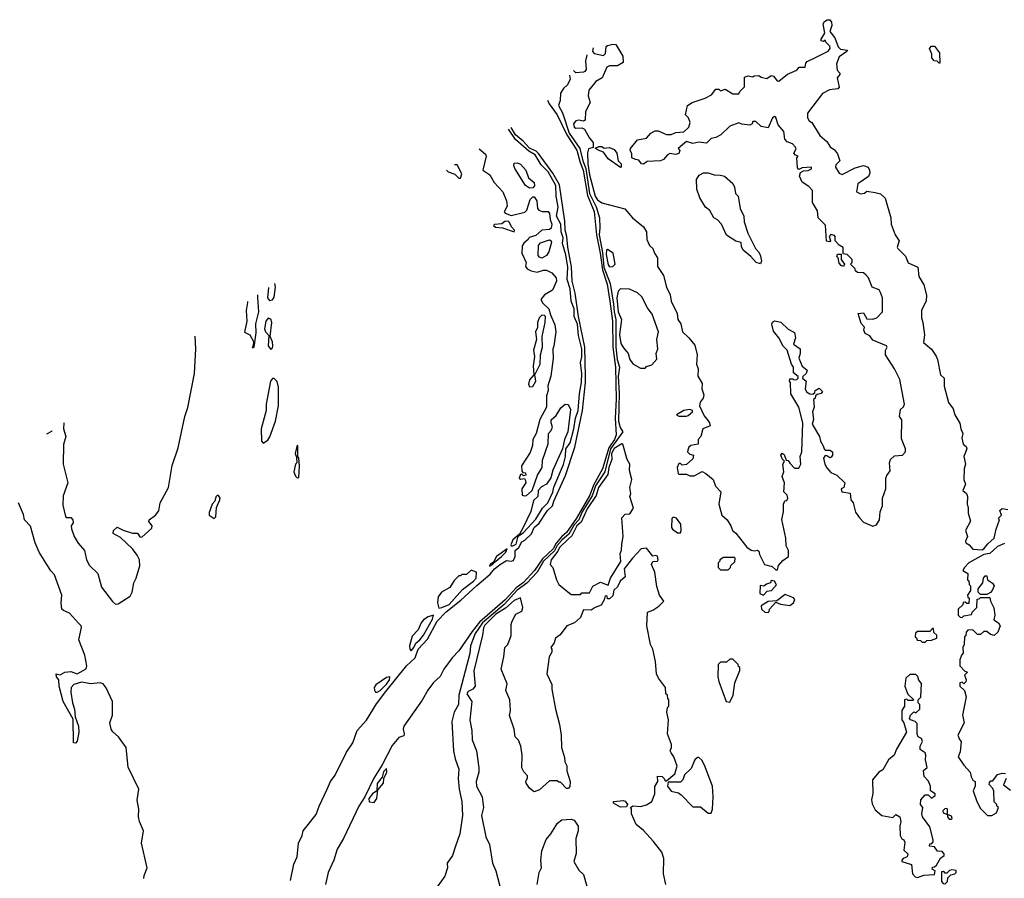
# Model space of a CAD drawing. Extents: x 2386423 to 2568864, y 578392 to 761999.
# Tile 265 of 454: x 2436792 to 2443189, y 730316 to 735892. Entities that reach past the tile are written whole.
import ezdxf

# ---------------------------------------------------------------- set-up
doc = ezdxf.new("R2010")
doc.units = 0

msp = doc.modelspace()

# ---------------------------------------------------------------- linework, layer by layer
at = {"layer": '0CON05XD'}
for points in [[(2442240, 733985), (2442275, 733987.5), (2442295, 733950), (2442335, 733947.5), (2442360, 733955), (2442397.5, 733995), (2442396.7, 734085), (2442385, 734120), (2442375, 734137.5), (2442330, 734155), (2442307.5, 734215), (2442290, 734235), (2442275, 734247.5), (2442235, 734250), (2442221.7, 734261.7), (2442220, 734275), (2442190, 734305), (2442200, 734315), (2442200, 734335), (2442167, 734367), (2442141.7, 734371.7), (2442141.7, 734411.7), (2442117, 734427), (2442090, 734455), (2442090, 734485), (2442085, 734490), (2442062.5, 734497.5), (2442050, 734485), (2442060, 734455), (2442055, 734450), (2442033, 734453), (2442027, 734557), (2441980, 734605), (2441975, 734650), (2441942.5, 734705), (2441941.7, 734781.7), (2441919.3, 734809.3), (2441876.1, 734836.1), (2441857.5, 734875), (2441865, 734900), (2441885, 734910), (2441915, 734912.5), (2441936.4, 734923.6), (2441936.7, 734935), (2441875, 734930), (2441855, 734920), (2441845, 734930), (2441840, 734995), (2441850, 735005), (2441831.7, 735011.7), (2441822.5, 735025), (2441836.2, 735053.8), (2441833.3, 735065), (2441812.5, 735085), (2441778, 735098), (2441762.5, 735115), (2441756, 735165), (2441720, 735210), (2441705, 735256.7), (2441695, 735262.5), (2441682.5, 735255), (2441655, 735190), (2441608.3, 735198.3), (2441575, 735230), (2441555, 735230), (2441550, 735215), (2441535, 735207.5), (2441483.6, 735213.6), (2441465, 735222.5), (2441405, 735200), (2441347.5, 735145), (2441315, 735127.5), (2441285, 735120), (2441255, 735090), (2441205, 735097.5), (2441165, 735087.5), (2441125, 735100), (2441070, 735055), (2441081.7, 735041.7), (2441075, 735022.5), (2441055, 735017.5), (2441015, 735023.3), (2441000, 735015), (2440975, 734984), (2440955, 734976.2), (2440868.3, 734971.7), (2440845, 734953.3), (2440832.5, 734955), (2440815, 734980), (2440793, 734983), (2440770, 734995), (2440768.3, 735021.7), (2440757.5, 735045), (2440760, 735055), (2440805, 735112.5), (2440865, 735123.3), (2440892.5, 735155), (2440920.7, 735169.3), (2440939.3, 735169.3), (2440995, 735146.7), (2441025, 735146.7), (2441055, 735160), (2441107, 735163), (2441140, 735195), (2441147.5, 735225), (2441137.5, 735255), (2441117.5, 735275), (2441130, 735335), (2441160, 735355), (2441245, 735382.5), (2441287, 735403), (2441315, 735440), (2441335, 735440), (2441345, 735430), (2441375, 735440), (2441425, 735410), (2441465, 735410), (2441470, 735425), (2441500, 735455), (2441501.7, 735518.3), (2441525, 735527.5), (2441555, 735520), (2441563, 735527), (2441595, 735530), (2441608.3, 735518.3), (2441645, 735510), (2441675, 735530), (2441690, 735525), (2441713.9, 735493.9), (2441725, 735492.5), (2441781.4, 735538.6), (2441840, 735565), (2441855.7, 735584.3), (2441895, 735583.3), (2441900, 735610), (2441908.8, 735621.2), (2441958.8, 735645), (2442045, 735688.2), (2442056.8, 735705), (2442055, 735720), (2442030, 735745), (2442025, 735760), (2442015, 735750), (2442000, 735755), (2442000, 735765), (2442022.5, 735805), (2442011.2, 735865), (2442020, 735880), (2442038.1, 735891.9), (2442055, 735890.6), (2442066.2, 735876.2), (2442068.5, 735855), (2442055.6, 735815), (2442087.5, 735775), (2442109.1, 735715), (2442125, 735701.5), (2442170, 735695), (2442165.6, 735685), (2442115, 735650), (2442098.8, 735605), (2442103.3, 735565), (2442120, 735545), (2442120, 735535), (2442102.5, 735515), (2442117, 735453), (2442107, 735443), (2442053, 735437), (2442007, 735413), (2441910, 735285), (2441910, 735255), (2441920, 735235), (2441937.5, 735225), (2441990.7, 735140.7), (2442035, 735100), (2442057, 735067), (2442085, 735047.5), (2442105, 735020), (2442120, 734975), (2442095, 734950), (2442092.5, 734935), (2442115.8, 734895), (2442135, 734885.6), (2442220.1, 734929.9), (2442275, 734944.6), (2442303.4, 734933.4), (2442313.8, 734915), (2442315.6, 734894.4), (2442307, 734873), (2442236.2, 734825), (2442227.5, 734775), (2442255, 734760), (2442280, 734765), (2442295, 734777.5), (2442349.2, 734769.2), (2442385, 734760), (2442415, 734732.5), (2442452.5, 734605), (2442453.6, 734563.6), (2442480, 734495), (2442506.7, 734455), (2442493.3, 734415), (2442496.7, 734405), (2442546.1, 734356.1), (2442565, 734312.5), (2442626.7, 734285), (2442633.3, 734225), (2442665, 734170), (2442683.6, 734103.6), (2442681.2, 734065), (2442650, 734005), (2442650, 733955), (2442660, 733925), (2442670, 733845), (2442663.3, 733795), (2442715, 733753.3), (2442746.8, 733706.8), (2442755.8, 733685), (2442773.8, 733585), (2442797.5, 733565), (2442797, 733513), (2442826.2, 733405), (2442857.5, 733365), (2442867.1, 733325), (2442881.1, 733305), (2442900.8, 733270.8), (2442906.7, 733235), (2442920, 733205), (2442913.8, 733175), (2442922, 733135), (2442940.5, 733120.5), (2442946.2, 733105), (2442926.7, 733055), (2442936.2, 733005), (2442928.8, 732975), (2442926.1, 732906.1), (2442936.2, 732875), (2442920, 732835), (2442942.5, 732815), (2442950, 732795), (2442946.7, 732745), (2442953.6, 732723.6), (2442953.6, 732686.4), (2442970, 732635), (2442936.7, 732575), (2442948.8, 732535), (2442936, 732505), (2442938.8, 732495), (2442961.2, 732481.2), (2442985, 732452.9), (2443045, 732450), (2443055, 732456), (2443081.3, 732488.7), (2443122.5, 732525), (2443135.6, 732584.4), (2443157.5, 732645), (2443150, 732655), (2443170, 732675), (2443160, 732705), (2443175, 732717.5), (2443211.2, 732711.2)], [(2440518.1, 735708.3), (2440514.5, 735685), (2440525, 735672.5), (2440585, 735660), (2440597, 735673), (2440603, 735717), (2440610, 735725), (2440645, 735732.5), (2440665, 735730), (2440710, 735655), (2440712.5, 735615), (2440675, 735593.3), (2440625, 735592.5), (2440607, 735583), (2440575.6, 735514.4), (2440535, 735491.2), (2440490, 735435), (2440486.4, 735396.4), (2440497.5, 735355), (2440467.5, 735295), (2440465, 735240), (2440455, 735232.5), (2440425, 735240), (2440405, 735236.2), (2440390, 735215), (2440394.2, 735195), (2440405, 735186.7), (2440445, 735190), (2440461.7, 735181.7), (2440493, 735123), (2440517.5, 735095), (2440518.3, 735061.7), (2440487.5, 735052.5), (2440481.7, 735028.3), (2440483.4, 734955), (2440494.9, 734885), (2440531.7, 734745), (2440545, 734722.1), (2440575, 734702.9), (2440724.1, 734664.1), (2440773.8, 734605), (2440845, 734547.5), (2440863.3, 734515), (2440866.7, 734465), (2440883.8, 734425), (2440906.1, 734406.1), (2440916.7, 734375), (2440935.9, 734345.9), (2440935, 734290), (2440975, 734230), (2440994, 734155), (2441018, 734105), (2441023.8, 734065), (2441063.3, 733985), (2441067.5, 733945), (2441087.7, 733917.7), (2441098.8, 733865), (2441140, 733825), (2441177.3, 733777.3), (2441192.5, 733715), (2441190, 733655), (2441200, 733625), (2441197, 733577), (2441225, 733530), (2441223.3, 733495), (2441236.2, 733455), (2441233.3, 733435), (2441212.3, 733407.7), (2441208.8, 733385), (2441239.3, 733319.3), (2441257.5, 733295), (2441273.3, 733273.3), (2441277.5, 733255), (2441230, 733235), (2441217.5, 733185), (2441200, 733165), (2441200, 733135), (2441153, 733127), (2441140, 733115), (2441133, 733097), (2441130, 733085), (2441145, 733070), (2441170, 733065), (2441165, 733040), (2441125, 733002.5), (2441095, 733000), (2441085, 733010), (2441075, 733010), (2441062.5, 732985), (2441070, 732945), (2441075, 732940), (2441125, 732940), (2441145, 732930), (2441175, 732930), (2441225, 732957.5), (2441250, 732945), (2441296.4, 732906.4), (2441313, 732863), (2441347.5, 732825), (2441333.8, 732745), (2441353.8, 732673.8), (2441387.5, 732645), (2441412.5, 732605), (2441422.5, 732575), (2441445, 732557.5), (2441517, 732467), (2441545, 732447.5), (2441565, 732442.5), (2441585, 732447.5), (2441595, 732440), (2441598.3, 732418.3), (2441630, 732355), (2441681.7, 732341.7), (2441705, 732320), (2441715, 732320), (2441721.7, 732348.3), (2441750.7, 732379.3), (2441787.5, 732405), (2441787.5, 732445), (2441772.5, 732475), (2441770, 732525), (2441743.6, 732646.4), (2441753.6, 732696.4), (2441753.6, 732746.4), (2441763.6, 732766.4), (2441775, 732770), (2441782.5, 732785), (2441777.5, 732805), (2441757.5, 732825), (2441760, 732885), (2441746.2, 732925), (2441757.5, 732955), (2441750, 733005), (2441760, 733025), (2441745, 733040), (2441737.5, 733065), (2441745, 733077.5), (2441759.3, 733069.3), (2441771.7, 733031.7), (2441785, 733030), (2441795, 733012.5), (2441825, 732980), (2441855, 732980), (2441867.5, 733005), (2441862.5, 733055), (2441872.5, 733085), (2441880, 733275), (2441853.3, 733375), (2441803, 733463), (2441800, 733535), (2441792.5, 733545), (2441795, 733560), (2441815, 733560), (2441822.5, 733552.5), (2441840, 733555), (2441850, 733565), (2441850, 733575), (2441818.3, 733598.3), (2441820, 733635), (2441805.9, 733655.9), (2441778.8, 733745), (2441752.7, 733772.7), (2441723.8, 733825), (2441688.3, 733868.3), (2441678.1, 733915), (2441682.6, 733927.4), (2441695, 733935.6), (2441737.4, 733927.4), (2441785, 733882.5), (2441825, 733860), (2441832.5, 733825), (2441820, 733785), (2441862.5, 733755), (2441862.5, 733725), (2441853.3, 733695), (2441875, 733642.5), (2441907.5, 733615), (2441902.5, 733595), (2441880, 733575), (2441877.5, 733565), (2441902.5, 733545), (2441896, 733495), (2441903.8, 733475), (2441925, 733462.5), (2441945, 733460), (2441958.3, 733471.7), (2441960, 733485), (2441985, 733500), (2442007, 733477), (2442000, 733465), (2441972.5, 733457.5), (2441961.7, 733448.3), (2441960, 733435), (2441950, 733425), (2441952.5, 733375), (2441943.8, 733345), (2441949.2, 733295), (2441941.2, 733265), (2441988, 733185), (2441994.2, 733154.2), (2442012.5, 733125), (2442017.5, 733105), (2442025, 733097.5), (2442055, 733097.5), (2442072.5, 733085), (2442072.5, 733065), (2442065, 733050), (2442055, 733047.5), (2442035, 733060), (2442025, 733062.5), (2442014.3, 733045), (2442022.5, 733005), (2442035, 732982.5), (2442061.7, 732951.7), (2442100, 732935), (2442152.5, 732885), (2442147, 732853), (2442130, 732845), (2442132.5, 732825), (2442188.3, 732818.3), (2442192.5, 732775), (2442207.5, 732755), (2442223, 732693), (2442247, 732657), (2442275, 732630), (2442335, 732602.5), (2442358.3, 732611.7), (2442377, 732643), (2442382.5, 732695), (2442397.5, 732735), (2442397.5, 732785), (2442420, 732845), (2442418.8, 732915), (2442425, 732932.5), (2442448.3, 732961.7), (2442443.8, 733015), (2442450, 733035), (2442475, 733060), (2442527, 733063), (2442547.5, 733085), (2442546.2, 733105), (2442520.7, 733170.7), (2442523, 733293), (2442507.5, 733315), (2442515, 733360), (2442533, 733377), (2442540, 733395), (2442510, 733555), (2442476.2, 733625), (2442417.5, 733715), (2442417, 733743), (2442427.5, 733765), (2442422.5, 733775), (2442335, 733810), (2442315, 733840), (2442285, 733853.3), (2442276.7, 733875), (2442280, 733895), (2442258.3, 733918.3), (2442240, 733985)], [(2442770, 735610), (2442765, 735610), (2442751.7, 735621.7), (2442733.9, 735623.9), (2442717.5, 735645), (2442717, 735667), (2442702.5, 735705), (2442715, 735720), (2442735, 735720), (2442767, 735677), (2442770, 735610)], [(2440478.6, 735663.1), (2440477.8, 735662.2), (2440468.9, 735625), (2440471.6, 735568.4), (2440464.7, 735555.3), (2440455, 735551.2), (2440405, 735547.7), (2440390.4, 735562.2)], [(2440363.7, 735531.6), (2440369.1, 735505), (2440350.1, 735469.9), (2440324.7, 735445), (2440306.4, 735415), (2440303.4, 735366.6), (2440292.9, 735335), (2440318.1, 735288.1), (2440362.5, 735155), (2440432.3, 735055), (2440449.7, 734975), (2440469.4, 734925), (2440495, 734762.4), (2440536.9, 734676.9), (2440559, 734605), (2440561.2, 734541.2), (2440555.9, 734494.1), (2440579.6, 734379.6), (2440588.1, 734285), (2440628, 734178), (2440650.7, 734045), (2440653.3, 733995), (2440664.3, 733945), (2440665.3, 733765), (2440673.3, 733685), (2440687.9, 733635), (2440679.7, 733575), (2440686.9, 733466.9), (2440682.1, 733285), (2440693, 733243), (2440711.1, 733215), (2440630, 733105), (2440593.2, 732956.8), (2440533.5, 732865), (2440510.5, 732799.5), (2440445.6, 732695), (2440425.8, 732645), (2440395, 732612.2), (2440359.5, 732550.5), (2440316.5, 732515), (2440285, 732477.7), (2440266.8, 732443.2), (2440195, 732376.1), (2440153.6, 732305), (2440087.9, 732232.1), (2440025, 732186.4), (2439938.8, 732095), (2439798.9, 731975), (2439751.2, 731905), (2439720.4, 731825), (2439716.4, 731775), (2439646, 731505), (2439642.3, 731445), (2439615.4, 731395), (2439599.1, 731335), (2439611.5, 731145), (2439622, 731092), (2439645.7, 731025), (2439640.6, 730965), (2439646.4, 730895), (2439664.4, 730815), (2439668.9, 730725), (2439651.5, 730605), (2439620.5, 730519.5), (2439603.1, 730465), (2439569.4, 730415), (2439570.6, 730385), (2439555, 730330), (2439494.6, 730245.4)], [(2440222.2, 735369.7), (2440231.4, 735345), (2440283.1, 735273.1), (2440347.3, 735145), (2440412.4, 735045), (2440432.6, 734965), (2440453.9, 734915), (2440481.1, 734751.1), (2440523.4, 734646.6), (2440539.1, 734495), (2440564.4, 734375.6), (2440577.8, 734267.8), (2440608.7, 734175), (2440627, 734063), (2440644.1, 733935), (2440646.4, 733765), (2440662.1, 733635), (2440666.9, 733426.9), (2440660.2, 733305), (2440668.1, 733195), (2440655.9, 733165), (2440618.8, 733111.2), (2440579, 732975), (2440520.1, 732869.9), (2440496.3, 732805), (2440410.4, 732655), (2440345, 732562.3), (2440314.5, 732535.5), (2440278.2, 732491.8), (2440257.1, 732455), (2440189.7, 732390.3), (2440135.8, 732314.2), (2440065, 732236.6), (2440018.5, 732201.5), (2439946.6, 732125), (2439780.5, 731979.5), (2439730.9, 731919.1), (2439646, 731794), (2439601.9, 731748.1), (2439548.6, 731675), (2439523.1, 731626.9), (2439481.4, 731588.6), (2439443.1, 731536.9), (2439407.3, 731472.7), (2439288.9, 731305), (2439282.8, 731285), (2439289.3, 731255), (2439288.9, 731241.1), (2439255, 731230.6), (2439211.5, 731178.5), (2439146.7, 731053.3), (2439093.1, 730966.9), (2439035.1, 730844.9), (2438995.1, 730785), (2438896.3, 730575), (2438854.1, 730505.9), (2438833.3, 730435), (2438796.2, 730355), (2438778.4, 730275)], [(2438552.4, 730302.4), (2438572.7, 730407.3), (2438594.9, 730455), (2438603.1, 730545), (2438626.8, 730593.2), (2438634.5, 730625.5), (2438718.9, 730731.1), (2438737.7, 730785), (2438790.7, 730895), (2438810.8, 730945), (2438841.6, 730985), (2438914.6, 731135), (2438955.7, 731195), (2438985.8, 731275), (2439046.4, 731343.6), (2439111.4, 731448.6), (2439171.4, 731528.6), (2439304.7, 731695.3), (2439361.8, 731748.2), (2439380.2, 731805), (2439441.4, 731868.6), (2439504.9, 731985.1), (2439562.6, 732047.4), (2439658.4, 732121.6), (2439763.1, 732216.9), (2439849.5, 732290.5), (2439877, 732325), (2439915, 732355.8), (2439955, 732379.3), (2439985, 732374.6), (2439999.5, 732380.5), (2440010.2, 732405), (2440010.5, 732445), (2440035.3, 732464.7), (2440055, 732502.2), (2440075, 732511.2), (2440117.4, 732552.6), (2440133.9, 732595), (2440166.7, 732623.3), (2440221.8, 732705), (2440254.4, 732735.6), (2440262.2, 732765), (2440338.5, 732931.5), (2440397.8, 733115), (2440448.1, 733355), (2440468.5, 733535), (2440468, 733578), (2440464.3, 733765), (2440423.5, 733965), (2440400.7, 734115), (2440380.7, 734195), (2440376.1, 734286.1), (2440353.3, 734415), (2440347.4, 734485), (2440336.4, 734525), (2440333.6, 734583.6), (2440298.8, 734818.8), (2440256.1, 734896.1), (2440163, 735023), (2440147.4, 735037.4), (2440105, 735058.1), (2440062.4, 735102.4), (2440013.6, 735143.6), (2439985.3, 735191.3)], [(2439777.1, 735054), (2439818.3, 735018.3), (2439822, 735005), (2439802, 734915), (2439847.5, 734885), (2439874.3, 734835), (2439930.8, 734775), (2439955.8, 734715), (2439958.7, 734681.3), (2439940, 734645), (2439946.7, 734635), (2439985, 734620), (2440075, 734641.2), (2440086.2, 734655), (2440108.8, 734725), (2440125, 734742.5), (2440135, 734742.5), (2440151.2, 734715), (2440156.7, 734665), (2440164.1, 734654.1), (2440186.1, 734646.1), (2440225, 734646.7), (2440233.9, 734633.9), (2440238, 734595), (2440249.2, 734565), (2440245, 734537.5), (2440235, 734530), (2440184.1, 734525.9), (2440145, 734490), (2440101.7, 734478.3), (2440096.4, 734463.6), (2440068.3, 734441.7), (2440056.1, 734423.9), (2440053.9, 734376.1), (2440082.5, 734315), (2440078.3, 734288.3), (2440090, 734275), (2440115, 734260), (2440153.3, 734253.3), (2440195, 734266.2), (2440215, 734266), (2440248.7, 734248.7), (2440278.1, 734215), (2440280.6, 734195), (2440254.3, 734135.7), (2440202.5, 734105), (2440177.5, 734075), (2440190.7, 734050.7), (2440230, 734015), (2440240, 733975), (2440269.4, 733909.4), (2440275.4, 733864.6), (2440262.5, 733772.5), (2440256.5, 733755), (2440257.2, 733692.8), (2440242.1, 733577.9), (2440224.4, 733515), (2440226.1, 733483.9), (2440215, 733450), (2440213.8, 733375), (2440171.9, 733295), (2440147.1, 733205), (2440126.5, 733165), (2440123.5, 733126.5), (2440108.7, 733081.3), (2440052.7, 732995), (2440055, 732960), (2440061.7, 732951.7), (2440078.3, 732948.3), (2440080, 732935), (2440065, 732930), (2440055, 732940), (2440045, 732937.5), (2440037.5, 732915), (2440045, 732907.5), (2440071.7, 732911.7), (2440079.3, 732899.3), (2440080, 732885), (2440054, 732845), (2440057.5, 732805), (2440069.3, 732799.3), (2440085, 732801.2), (2440122.5, 732835), (2440156.5, 732935), (2440186.7, 732985), (2440188.8, 733031.2), (2440226.6, 733136.6), (2440226.7, 733205), (2440245.4, 733224.6), (2440253.1, 733245), (2440244.2, 733275), (2440246.1, 733293.9), (2440278.1, 733321.9), (2440308.9, 733371.1), (2440335, 733394.2), (2440355, 733394), (2440370.2, 733360.2), (2440354, 733215), (2440332.3, 733165), (2440319.5, 733105), (2440255, 732966.9), (2440242.5, 732917.5), (2440213.9, 732876.1), (2440182.4, 732857.6), (2440160, 732835), (2440158.6, 732795), (2440130, 732770), (2440112.7, 732697.3), (2440060, 732590), (2440038.8, 732551.2), (2439995, 732513.5), (2439982.1, 732482.1), (2439985.7, 732475.7), (2439995.5, 732475.5), (2440018.1, 732485), (2440031.2, 732538.8), (2440065, 732561.4), (2440145, 732647.8), (2440189.5, 732720.5), (2440223.8, 732755), (2440255, 732822.9), (2440263.1, 732856.9), (2440325, 733004), (2440337.3, 733055), (2440340.6, 733105), (2440368.9, 733145), (2440392.2, 733235), (2440402.1, 733305), (2440421.1, 733355), (2440428.9, 733465), (2440441.6, 733535), (2440443.4, 733595), (2440436, 733665), (2440445, 733703.3), (2440444.4, 733755), (2440421.7, 733841.7), (2440415.5, 733914.5), (2440395.5, 733965), (2440394.4, 734015), (2440375.9, 734065), (2440368.2, 734145), (2440349.4, 734205), (2440353.3, 734285), (2440340, 734365), (2440318.9, 734438.9), (2440323.1, 734475), (2440309.3, 734515), (2440308.3, 734565), (2440278.8, 734615), (2440290, 734675), (2440278.4, 734745), (2440275.2, 734815), (2440225, 734903.9), (2440179.8, 734949.8), (2440141, 735015), (2440099.2, 735039.2), (2440014, 735114), (2439968, 735180)], [(2440695, 734932.5), (2440615, 734987.5), (2440585, 735032.5), (2440550, 735045), (2440531.7, 735058.3), (2440555, 735067.5), (2440575, 735067.5), (2440588.3, 735058.3), (2440625, 735062.5), (2440655, 735050), (2440671.2, 735025), (2440680, 734975), (2440700, 734955), (2440700, 734935), (2440695, 734932.5)], [(2439564.5, 734913.8), (2439575, 734903.3), (2439618.3, 734888.3), (2439645, 734862.5), (2439655, 734862.5), (2439665, 734890), (2439635, 734950), (2439617.1, 734948.5)], [(2440105, 734798.8), (2440078, 734815), (2440009.5, 734925), (2440001.9, 734945), (2440005, 734960), (2440025, 734961.4), (2440045, 734954.2), (2440080.8, 734915), (2440098.8, 734865), (2440134, 734835), (2440136.7, 734813.3), (2440125, 734800), (2440105, 734798.8)], [(2441605, 734307.5), (2441577.5, 734315), (2441542.5, 734355), (2441492.5, 734395), (2441481.7, 734418.3), (2441480, 734445), (2441445, 734453.3), (2441385, 734492.5), (2441352.5, 734565), (2441325, 734592.5), (2441302.5, 734605), (2441275, 734652.5), (2441246.7, 734675), (2441210, 734735), (2441191.7, 734791.7), (2441190, 734855), (2441207, 734883), (2441233.6, 734896.4), (2441265, 734897.5), (2441303.6, 734883.6), (2441345, 734882.5), (2441370, 734875), (2441425, 734827.5), (2441436.7, 734805), (2441443, 734763), (2441460, 734745), (2441472.5, 734665), (2441497.5, 734615), (2441498.3, 734578.3), (2441522.5, 734505), (2441572.5, 734405), (2441592.5, 734385), (2441602.5, 734365), (2441612.5, 734325), (2441605, 734307.5)], [(2440005, 734513.3), (2440006.2, 734525), (2439986.4, 734546.4), (2439975, 734575.8), (2439965, 734584.4), (2439945, 734580.6), (2439925, 734566), (2439877.5, 734562.5), (2439870, 734555), (2439882.5, 734545), (2439929.7, 734539.7), (2440005, 734513.3)], [(2440185, 734343.8), (2440169.3, 734349.3), (2440160.7, 734360.7), (2440163.3, 734425), (2440175, 734442.5), (2440235, 734462.5), (2440246.1, 734456.1), (2440246.4, 734446.4), (2440230, 734385), (2440215, 734360), (2440185, 734343.8)], [(2440625, 734287.5), (2440645, 734290), (2440660, 734305), (2440647.5, 734375), (2440610, 734400), (2440605, 734397.5), (2440602.5, 734367.5), (2440615, 734300), (2440625, 734287.5)], [(2442145, 734290), (2442130, 734295), (2442115, 734310), (2442110, 734345), (2442100, 734355), (2442105, 734370), (2442128.3, 734368.3), (2442130, 734335), (2442150, 734305), (2442145, 734290)], [(2438409.7, 734152.3), (2438403.3, 734085), (2438415, 734067.5), (2438435, 734072.5), (2438445, 734090), (2438454, 734155), (2438450.1, 734178.9)], [(2438272.9, 734062), (2438273.3, 734055), (2438263.6, 734003.6), (2438268.8, 733935), (2438253, 733863), (2438287.5, 733845), (2438311.7, 733801.7), (2438310, 733775), (2438302.5, 733765), (2438305, 733760), (2438316.7, 733765), (2438328.3, 733858.3), (2438326.4, 733916.4), (2438346.2, 733995), (2438339.2, 734085), (2438339.6, 734106)], [(2440855, 733630), (2440865, 733640), (2440898.3, 733651.7), (2440931.7, 733688.3), (2440927.5, 733725), (2440937.5, 733755), (2440932.5, 733815), (2440943.3, 733865), (2440900.7, 733980.7), (2440871.7, 734021.7), (2440835, 734092.5), (2440805, 734117.5), (2440755, 734142.5), (2440695, 734143.3), (2440680.6, 734129.4), (2440672.5, 734085), (2440680.5, 733995), (2440701.1, 733945), (2440688.5, 733848.5), (2440698.7, 733788.7), (2440715, 733760), (2440746.2, 733725), (2440756.7, 733685), (2440775, 733657.5), (2440825, 733630), (2440855, 733630)], [(2440105, 733508), (2440125, 733509.2), (2440145.5, 733545), (2440140, 733585), (2440173.1, 733655), (2440176.7, 733715), (2440188.9, 733765), (2440187.5, 733835), (2440206.1, 733926.1), (2440207.5, 733965), (2440201.7, 733971.7), (2440185, 733972.5), (2440167.5, 733955), (2440156.7, 733925), (2440156.4, 733893.6), (2440143.8, 733865), (2440150, 733815), (2440130, 733745), (2440136.2, 733705), (2440129.2, 733645), (2440133.3, 733585), (2440105, 733554.2), (2440096.9, 733525), (2440105, 733508)], [(2438425, 733750), (2438435, 733760), (2438438, 733775), (2438435, 733800), (2438420, 733835), (2438430, 733925), (2438425, 733947.5), (2438407, 733953), (2438391.2, 733935), (2438382, 733885), (2438390, 733865), (2438411.7, 733841.7), (2438406.7, 733775), (2438425, 733750)], [(2437078.5, 733274.4), (2437076.7, 733235), (2437091.2, 733185), (2437076.4, 733133.6), (2437074, 733005), (2437105.8, 732885), (2437075, 732800), (2437071.7, 732738.3), (2437090, 732665), (2437095, 732660), (2437125, 732660), (2437138, 732645), (2437138.8, 732625), (2437126.7, 732605), (2437130, 732585), (2437146, 732535), (2437171.9, 732491.9), (2437213.3, 732445), (2437226.2, 732385), (2437245, 732346.7), (2437301.2, 732295), (2437325, 732207.5), (2437395, 732113.3), (2437415, 732097.5), (2437431.7, 732098.3), (2437511.2, 732148.8), (2437522.5, 732175), (2437533.8, 732235), (2437548.8, 732265), (2437572.5, 732345), (2437570, 732385), (2437556.7, 732415), (2437526, 732456), (2437448.3, 732528.3), (2437400, 732555), (2437402.5, 732575), (2437425, 732597.5), (2437465, 732576.7), (2437525, 732556.7), (2437557, 732557), (2437573.6, 732533.6), (2437585, 732532.5), (2437650.5, 732589.5), (2437653.8, 732605), (2437632.3, 732632.3), (2437633.8, 732643.8), (2437675.5, 732674.5), (2437697, 732703), (2437704.4, 732755), (2437759.4, 732855), (2437783.2, 732996.8), (2437821.7, 733111.7), (2437865.9, 733315.9), (2437885.6, 733374.4), (2437927.3, 733595), (2437936.2, 733755), (2437931.5, 733836.9)], [(2438375, 733142.5), (2438405, 733162.5), (2438417.7, 733182.3), (2438454.2, 733285), (2438474.4, 733385), (2438474.2, 733505), (2438465, 733542.5), (2438445, 733562.5), (2438435, 733562.5), (2438421.2, 733545), (2438394.4, 733395.6), (2438394.2, 733355), (2438361.2, 733235), (2438362.5, 733155), (2438375, 733142.5)], [(2441123.6, 733316.4), (2441135, 733321.2), (2441163.3, 733345), (2441162.5, 733355), (2441145, 733361.2), (2441106.1, 733353.9), (2441060, 733325), (2441075, 733317.5), (2441123.6, 733316.4)], [(2436968.3, 733201.7), (2437000.7, 733219.3), (2437003, 733224.6)], [(2438595, 732917.5), (2438605, 732920), (2438611.2, 732995), (2438606.7, 733045), (2438600, 733055), (2438600, 733125), (2438595, 733130), (2438582.5, 733075), (2438591.7, 733051.7), (2438592.5, 733015), (2438583.8, 733005), (2438574, 732955), (2438585, 732927.5), (2438595, 732917.5)], [(2440435, 732160), (2440445, 732170), (2440495, 732170), (2440515, 732212.5), (2440565, 732240), (2440615, 732220), (2440630, 732265), (2440697, 732373), (2440692.5, 732425), (2440703, 732447), (2440703.3, 732485), (2440713.3, 732535), (2440703.6, 732656.4), (2440725, 732680), (2440756.4, 732683.6), (2440780.7, 732719.3), (2440756.7, 732795), (2440762.5, 732815), (2440756.7, 732855), (2440769.2, 732905), (2440753.8, 732965), (2440756.7, 733005), (2440738.8, 733035), (2440710, 733135), (2440705, 733137.5), (2440655, 733107.7), (2440638, 733075), (2440638.1, 733035), (2440618.8, 732985), (2440612.2, 732937.8), (2440552.8, 732855), (2440538.3, 732801.7), (2440478.5, 732715), (2440440.9, 732629.1), (2440411.9, 732605), (2440379.8, 732540.2), (2440355, 732519), (2440299.6, 732465), (2440289.4, 732440.6), (2440244.3, 732385), (2440238.8, 732355), (2440256, 732335), (2440278.8, 732255), (2440295, 732223.3), (2440375, 732160), (2440435, 732160)], [(2437600, 730315), (2437601.9, 730335), (2437621.4, 730385), (2437583.3, 730545), (2437596.9, 730625), (2437570, 730685), (2437564.5, 730714.5), (2437565.6, 730765), (2437555.7, 730824.3), (2437566.7, 730895), (2437497.8, 731037.8), (2437483.1, 731165), (2437434.7, 731234.7), (2437396.5, 731266.5), (2437386.2, 731285), (2437378.9, 731325), (2437395.8, 731375.8), (2437395.6, 731465), (2437355, 731553.3), (2437335, 731578.8), (2437315, 731585.8), (2437255, 731580), (2437195, 731590), (2437144.3, 731575.7), (2437126.7, 731555), (2437124.2, 731525), (2437135.7, 731455.7), (2437149.2, 731415), (2437152.5, 731365), (2437174, 731305), (2437177.5, 731265), (2437165, 731207.5), (2437155, 731193.3), (2437142.5, 731195), (2437139.3, 731349.3), (2437075.6, 731465), (2437050, 731565), (2437046.1, 731606.1), (2437032.5, 731625), (2437030, 731645), (2437055, 731637.5), (2437086.1, 731653.9), (2437125, 731659.2), (2437165, 731643.3), (2437223.8, 731676.2), (2437228.8, 731695), (2437216, 731765), (2437176.7, 731865), (2437194.2, 731945), (2437192, 731955), (2437173.5, 731973.5), (2437117, 732037), (2437076.2, 732055), (2437067.1, 732065), (2437061.1, 732105), (2437065.5, 732155.5), (2437017.7, 732287.7), (2436995, 732313.8), (2436918, 732435), (2436893.9, 732493.9), (2436863.1, 732603.1), (2436822.9, 732645), (2436818.3, 732678.3), (2436785.6, 732755)], [(2438055, 732653.8), (2438065.7, 732664.3), (2438071.2, 732725), (2438092, 732775), (2438093.8, 732785), (2438085, 732802.5), (2438075, 732802.5), (2438066.4, 732793.6), (2438060, 732765), (2438043.8, 732745), (2438022.3, 732692.3), (2438024, 732675), (2438055, 732653.8)], [(2441085, 732560), (2441090, 732575), (2441087.5, 732615), (2441060, 732655), (2441038.3, 732661.7), (2441028.3, 732651.7), (2441027.5, 732595), (2441033.6, 732583.6), (2441065, 732560), (2441085, 732560)], [(2440989.2, 730275), (2440973.8, 730345), (2440976.7, 730445), (2440963.3, 730485), (2440910, 730555), (2440845, 730626.7), (2440797.5, 730665), (2440767.5, 730735), (2440767.5, 730767.5), (2440760, 730775), (2440775, 730787.5), (2440825, 730782.5), (2440865, 730792.5), (2440900, 730815), (2440917.5, 730865), (2440918.3, 730911.7), (2440937.5, 730945), (2440935, 730980), (2440967, 730977), (2440980, 730965), (2440985, 730950), (2440995, 730950), (2441047.5, 730995), (2441062.5, 731045), (2441042.5, 731105), (2441025, 731130), (2441017.5, 731145), (2441026.7, 731165), (2441026.1, 731186.1), (2441000, 731255), (2441007.5, 731345), (2440997.5, 731395), (2441000, 731425), (2441010, 731435), (2441010, 731475), (2441003, 731483), (2441000, 731505), (2440990, 731515), (2440987.5, 731555), (2440943.3, 731615), (2440930, 731645), (2440923.8, 731725), (2440906.2, 731805), (2440891.2, 731835), (2440866.2, 731955), (2440870, 732045), (2440905, 732057.5), (2440945, 732082.5), (2440977.5, 732115), (2440948.8, 732155), (2440931.7, 732211.7), (2440918, 732305), (2440896.7, 732355), (2440906.4, 732373.6), (2440935, 732376.7), (2440941.2, 732385), (2440935, 732407.5), (2440925, 732412.5), (2440905, 732407.5), (2440865, 732460), (2440830, 732455), (2440774.1, 732395.9), (2440720, 732325), (2440726.2, 732273.8), (2440692.5, 732245), (2440675, 732210), (2440653, 732187), (2440645, 732150), (2440625, 732130), (2440611.7, 732131.7), (2440608.3, 732148.3), (2440595, 732150), (2440590, 732125), (2440569.3, 732090.7), (2440530, 732075), (2440505, 732057.5), (2440455, 732060), (2440435, 732010), (2440397.5, 731975), (2440347.5, 731955), (2440303, 731897), (2440273.3, 731875), (2440263.6, 731846.4), (2440242.5, 731815), (2440250, 731805), (2440250, 731785), (2440232.5, 731755), (2440216.7, 731645), (2440250, 731575), (2440250, 731545), (2440273.3, 731415), (2440300, 731315), (2440310, 731245), (2440312.5, 731165), (2440331.7, 731101.7), (2440333, 731073), (2440346.4, 731046.4), (2440347.5, 731015), (2440367.5, 730945), (2440367, 730913), (2440355, 730900), (2440345, 730900), (2440305, 730940), (2440295, 730940), (2440285, 730950), (2440235, 730950), (2440168.3, 730891.7), (2440135, 730877.5), (2440105, 730902.5), (2440082.5, 730935), (2440080, 730945), (2440091.7, 730968.3), (2440091.7, 730981.7), (2440067, 731007), (2440053.6, 731033.6), (2440056.7, 731115), (2440048.8, 731175), (2440032.3, 731212.3), (2440012, 731235), (2440005.7, 731285.7), (2439973.6, 731373.6), (2439980, 731405), (2439976.2, 731475), (2439951.2, 731535), (2439959.3, 731579.3), (2439921.2, 731675), (2439936.7, 731755), (2439943.3, 731815), (2439962.5, 731835), (2439986.1, 731893.9), (2439984.2, 731964.2), (2439990.8, 731985), (2440015, 732032.5), (2440055, 732050), (2440062, 732075), (2440045, 732136.7), (2440005, 732120.8), (2439949.1, 732070.9), (2439885, 732032.3), (2439815, 731960.6), (2439805, 731942.9), (2439799.3, 731895), (2439743, 731663), (2439750.8, 731565), (2439736, 731545), (2439705, 731530), (2439696.7, 731515), (2439730, 731465), (2439715.8, 731344.2), (2439730, 731275), (2439732.5, 731215), (2439760.8, 731145), (2439775.7, 731034.3), (2439774.4, 731005), (2439758.6, 730945), (2439760, 730915), (2439797.1, 730845), (2439806.1, 730776.1), (2439793.1, 730725), (2439821.4, 730585), (2439844.2, 730535), (2439863.8, 730415), (2439885.8, 730365.8), (2439912, 730265)], [(2439845, 732344), (2439863.3, 732355), (2439872.5, 732365), (2439870, 732370), (2439875, 732367.5), (2439921.4, 732405), (2439951.2, 732435), (2439960, 732455), (2439889.2, 732405), (2439870, 732370), (2439848.8, 732355), (2439845, 732344)], [(2443189.3, 732490.7), (2443145, 732471.2), (2443095, 732424.4), (2443055, 732419.4), (2442958.1, 732365), (2442930, 732335), (2442920, 732315), (2442952.5, 732295), (2442950, 732255), (2442958.3, 732248.3), (2442960, 732225), (2442970, 732215), (2442970, 732185), (2442950, 732155), (2442951.7, 732141.7), (2442960, 732135), (2442958.3, 732101.7), (2442945, 732100), (2442935, 732110), (2442921.7, 732108.3), (2442918.3, 732091.7), (2442890, 732065), (2442890, 732025), (2442901.7, 732011.7), (2442915, 732010), (2442925, 732020), (2442975, 732030), (2442980, 732045), (2443010, 732075), (2443011.7, 732128.3), (2443025, 732130), (2443035, 732140), (2443095, 732140), (2443100, 732115), (2443121.7, 732071.7), (2443126.7, 732025), (2443120, 731995), (2443150, 731975), (2443162.5, 731955), (2443146.7, 731915), (2443123, 731893), (2443099.3, 731899.3), (2443075, 731920), (2443055, 731920), (2443035, 731900), (2443015, 731900), (2442985, 731930), (2442951.7, 731928.3), (2442940, 731915), (2442938.3, 731891.7), (2442930, 731885), (2442927.5, 731835), (2442920, 731815), (2442921.7, 731778.3), (2442910, 731765), (2442900, 731735), (2442900, 731695), (2442931.7, 731661.7), (2442950, 731655), (2442930, 731635), (2442940, 731605), (2442938.3, 731591.7), (2442925, 731580), (2442915, 731590), (2442900, 731585), (2442900, 731565), (2442930, 731535), (2442940, 731495), (2442917.5, 731375), (2442927.5, 731325), (2442887.5, 731245), (2442896.7, 731216.7), (2442907.5, 731205), (2442903, 731137), (2442890, 731105), (2442925, 731050), (2442967.5, 731005), (2442972.5, 730975), (2442983.6, 730953.6), (2443000, 730945), (2443000, 730915), (2442987.5, 730885), (2443010, 730815), (2443035, 730770), (2443080, 730725), (2443107, 730723), (2443138.3, 730741.7), (2443150, 730775), (2443141.7, 730781.7), (2443138.3, 730798.3), (2443123, 730813), (2443121.7, 730881.7), (2443115, 730900), (2443090, 730925), (2443091.7, 730938.3), (2443101.7, 730948.3), (2443115, 730950), (2443145, 730990), (2443175, 731000), (2443197, 730997)], [(2441395, 732320), (2441410, 732335), (2441411.7, 732348.3), (2441438.3, 732371.7), (2441440, 732395), (2441435, 732400), (2441365, 732400), (2441340, 732385), (2441340, 732375), (2441330, 732365), (2441330, 732335), (2441345, 732320), (2441395, 732320)], [(2439515, 732070), (2439535, 732074.4), (2439582.7, 732095), (2439668.7, 732191.3), (2439740.6, 732245), (2439758, 732265), (2439760, 732305), (2439725, 732317.5), (2439695, 732290), (2439665, 732290), (2439655, 732280), (2439645, 732280), (2439615, 732250), (2439586.7, 732205), (2439532, 732175), (2439511.2, 732145), (2439506.7, 732105), (2439515, 732070)], [(2441625, 732154.3), (2441649.3, 732180.7), (2441676.7, 732185), (2441708.3, 732221.7), (2441696.4, 732246.4), (2441675, 732250), (2441670, 732235), (2441643, 732227), (2441627, 732213), (2441601.7, 732218.3), (2441600, 732165), (2441625, 732154.3)], [(2443075, 732160), (2443035, 732160), (2443020, 732175), (2443020, 732195), (2443050, 732235), (2443052.5, 732265), (2443065, 732280), (2443075, 732280), (2443080, 732255), (2443113, 732233), (2443122.5, 732215), (2443110, 732185), (2443098.3, 732171.7), (2443075, 732160)], [(2441655, 732042.5), (2441661.7, 732048.3), (2441662.5, 732065), (2441705, 732110), (2441735, 732097.5), (2441795, 732087.5), (2441820, 732105), (2441827, 732127), (2441818.3, 732138.3), (2441765, 732160), (2441711.7, 732118.3), (2441655, 732113.8), (2441610, 732085), (2441612.5, 732065), (2441633.6, 732043.6), (2441655, 732042.5)], [(2439335, 731794.2), (2439353.6, 731815), (2439365.8, 731844.2), (2439391.1, 731865), (2439415, 731896), (2439475, 731998.8), (2439480, 732025), (2439446.7, 732015), (2439416.1, 731993.9), (2439400, 731975), (2439380.7, 731929.3), (2439341.7, 731888.3), (2439325.7, 731825), (2439327.5, 731805), (2439335, 731794.2)], [(2442675, 731850), (2442685, 731860), (2442715, 731862.5), (2442750, 731875), (2442750, 731895), (2442731.7, 731911.7), (2442728.3, 731938.3), (2442721.7, 731938.3), (2442705, 731920), (2442625, 731920), (2442611.7, 731908.3), (2442610, 731885), (2442618.3, 731878.3), (2442621.7, 731861.7), (2442645, 731860), (2442655, 731850), (2442675, 731850)], [(2441405, 731460), (2441427.5, 731505), (2441437.5, 731585), (2441470, 731665), (2441470, 731685), (2441461.7, 731691.7), (2441460, 731705), (2441425, 731740), (2441405, 731740), (2441385, 731720), (2441345, 731720), (2441330, 731705), (2441327.5, 731625), (2441333.3, 731595), (2441382.5, 731465), (2441405, 731460)], [(2439104, 731524), (2439115, 731524.2), (2439135, 731535.7), (2439175, 731577.1), (2439194, 731605), (2439197.5, 731625), (2439175, 731620), (2439105, 731572), (2439095.7, 731555), (2439097.1, 731537.1), (2439104, 731524)], [(2442625, 730322.5), (2442665, 730337.5), (2442735, 730340), (2442740, 730365), (2442720, 730375), (2442721.7, 730388.3), (2442735, 730390), (2442748.3, 730401.7), (2442773.6, 730446.4), (2442797.5, 730465), (2442797.5, 730475), (2442785, 730490), (2442755, 730492.5), (2442735, 730520), (2442702.5, 730525), (2442705, 730540), (2442718.3, 730541.7), (2442727.5, 730552.5), (2442726.7, 730565), (2442705, 730650), (2442656.7, 730715), (2442653.3, 730735), (2442660, 730775), (2442643.3, 730795), (2442646.7, 730825), (2442675, 730857.5), (2442695, 730857.5), (2442715, 730837.5), (2442740, 730855), (2442740, 730865), (2442710, 730885), (2442710, 730915), (2442697, 730947), (2442668.3, 730978.3), (2442663, 731017), (2442687.5, 731035), (2442677.5, 731085), (2442680, 731115), (2442675, 731130), (2442643, 731153), (2442642.5, 731175), (2442657.5, 731205), (2442650, 731225), (2442630, 731235), (2442623, 731253), (2442621.7, 731321.7), (2442610, 731335), (2442580, 731345), (2442572.5, 731355), (2442580, 731375), (2442601.7, 731398.3), (2442615, 731390), (2442640, 731415), (2442640, 731445), (2442630, 731455), (2442630, 731475), (2442647.5, 731492.5), (2442651.7, 731581.7), (2442633, 731603), (2442627, 731627), (2442615, 731640), (2442575, 731640), (2442550, 731615), (2442542.5, 731565), (2442553, 731533), (2442561.7, 731511.7), (2442600, 731475), (2442595, 731470), (2442565, 731470), (2442555, 731480), (2442540, 731475), (2442540, 731435), (2442522.5, 731405), (2442523.3, 731345), (2442536.7, 731325), (2442552.5, 731265), (2442487.5, 731155), (2442473.6, 731116.4), (2442437.5, 731085), (2442399.5, 731020.5), (2442373.6, 731006.4), (2442332.5, 730955), (2442333.6, 730866.4), (2442326.7, 730825), (2442330.7, 730800.7), (2442350.7, 730760.7), (2442393, 730723), (2442465, 730710), (2442485, 730730), (2442510, 730715), (2442517.5, 730685), (2442510, 730655), (2442512.5, 730595), (2442523.6, 730573.6), (2442536.7, 730566.7), (2442541.7, 730551.7), (2442535, 730500), (2442562.5, 730475), (2442557.5, 730455), (2442532.5, 730445), (2442522.5, 730435), (2442522.5, 730425), (2442586.4, 730406.4), (2442592.5, 730345), (2442610, 730325), (2442625, 730322.5)], [(2441285, 730740), (2441292.5, 730765), (2441297.5, 730845), (2441293.3, 730915), (2441240.7, 731050.7), (2441223, 731083), (2441205, 731100), (2441195, 731100), (2441177.5, 731085), (2441155, 731030), (2441111.7, 730988.3), (2441100, 730955), (2441085, 730940), (2441005, 730940), (2441000, 730915), (2441025, 730882.5), (2441071.7, 730871.7), (2441089.3, 730859.3), (2441165, 730780), (2441215, 730780), (2441265, 730740), (2441285, 730740)], [(2439095, 730808.9), (2439112.1, 730835), (2439119.3, 730890.7), (2439155.5, 730935), (2439158.8, 730965), (2439177.8, 731005), (2439175, 731030), (2439155, 731008), (2439146.4, 730973.6), (2439115, 730931.2), (2439112.5, 730885), (2439085, 730864.4), (2439061.4, 730835), (2439063.1, 730813.1), (2439095, 730808.9)], [(2443200, 730965), (2443183, 730923), (2443228.3, 730888.3)], [(2440695, 730777.5), (2440650, 730805), (2440650, 730815), (2440715, 730822.5), (2440726.4, 730816.4), (2440740, 730795), (2440735, 730780), (2440695, 730777.5)], [(2442845, 730700), (2442850, 730705), (2442845, 730720), (2442820, 730730), (2442820, 730765), (2442815, 730770), (2442801.7, 730768.3), (2442790, 730755), (2442791.7, 730741.7), (2442820, 730730), (2442820, 730715), (2442830.7, 730700.7), (2442845, 730700)], [(2440154, 730275), (2440166.2, 730355), (2440183.3, 730385), (2440178.8, 730435), (2440183.8, 730495), (2440211.7, 730568.3), (2440243.3, 730605), (2440285.9, 730674.1), (2440313.6, 730696.4), (2440375, 730700), (2440393.9, 730693.9), (2440421.2, 730655), (2440421.2, 730625), (2440406, 730575), (2440407, 730477), (2440393.3, 730425), (2440425, 730370), (2440455, 730340), (2440477.5, 730265)], [(2442805, 730280), (2442820, 730295), (2442821.7, 730318.3), (2442841.7, 730338.3), (2442867.5, 730345), (2442876.7, 730355), (2442875, 730366.7), (2442848.3, 730371.7), (2442833, 730367), (2442815, 730350), (2442805, 730350), (2442795, 730360), (2442781.7, 730358.3), (2442780, 730295), (2442791.7, 730281.7), (2442805, 730280)]]:
    msp.add_lwpolyline(points, dxfattribs=at)

doc.saveas('drawing.dxf')
